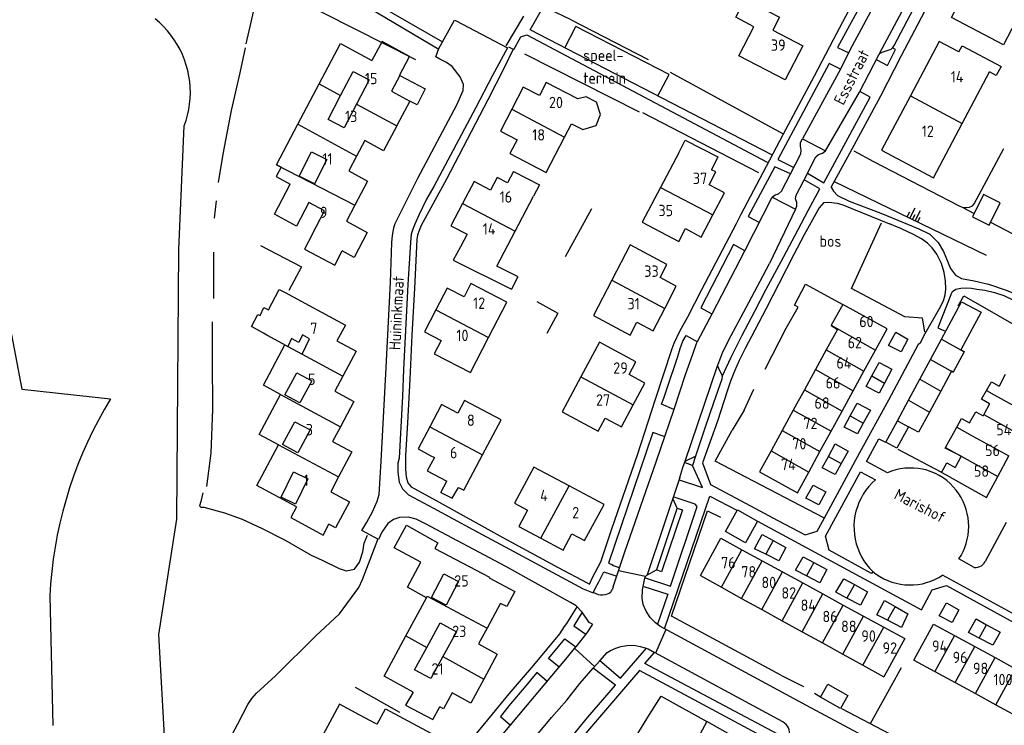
# Model space of a CAD drawing. Header units: metres. Extents: x 226218 to 240385, y 439369 to 449677.
# Tile 271 of 353: x 236286 to 236503, y 445651 to 445806. Entities that reach past the tile are written whole.
import ezdxf

# ---------------------------------------------------------------- set-up
doc = ezdxf.new("R2010")
doc.units = ezdxf.units.M
doc.header["$MEASUREMENT"] = 0
for name, color, linetype in [('DAKRAND', 4, 'Continuous'), ('DAKRAND-BYG', 4, 'Continuous'), ('FUNKTIEAAND', 253, 'Continuous'), ('HEG', 253, 'Continuous'), ('HEK', 253, 'Continuous'), ('HOOFDGEBOUW', 4, 'Continuous'), ('HUISNUMMER', 253, 'Continuous'), ('INSTEEKSLOOT', 153, 'Continuous'), ('KANTVERH', 253, 'Continuous'), ('KNTONVERHARD', 253, 'Continuous'), ('MUUR', 253, 'Continuous'), ('OVLIJNOBJ', 253, 'Continuous'), ('RASTER', 253, 'Continuous'), ('SCHUTTING', 253, 'Continuous'), ('STRAATNAAM', 253, 'Continuous'), ('TALUD', 253, 'Continuous'), ('TUSSENMUUR', 253, 'Continuous')]:
    doc.layers.add(name, color=color, linetype=linetype)
doc.styles.get("Standard").update_dxf_attribs({"font": 'iso.shx'})

# ---------------------------------------------------------------- blocks, each defined once
blk = doc.blocks.new('TA', base_point=(75009.5, 300012))
for p, q in [((75009.5, 300012.5), (75010, 300012.5)), ((75009.5, 300012.25), (75010.5, 300012.25)), ((75009.5, 300012), (75010, 300012)), ((75009.5, 300011.75), (75010.5, 300011.75)), ((75009.5, 300011.5), (75010, 300011.5))]:
    blk.add_line(p, q)

msp = doc.modelspace()

# ---------------------------------------------------------------- linework, layer by layer
at = {"layer": 'DAKRAND'}
for p, q in [((236363.34, 445793.03), (236360.56, 445787.68)), ((236395.94, 445749.35), (236394.67, 445746.95)), ((236340.86, 445736.84), (236340.84, 445736.81)), ((236340.13, 445725.79), (236344.83, 445734.67)), ((236345.43, 445734.34), (236348.61, 445732.63)), ((236463.9, 445733.57), (236461.54, 445729.24)), ((236461.54, 445729.24), (236459.1, 445724.78)), ((236459.1, 445724.78), (236456.67, 445720.33)), ((236456.67, 445720.33), (236454.23, 445715.86)), ((236454.23, 445715.86), (236451.79, 445711.37)), ((236490.18, 445712.13), (236492.63, 445716.61)), ((236451.79, 445711.37), (236449.27, 445706.77)), ((236493.64, 445710.21), (236493.33, 445710.38)), ((236436.24, 445683.92), (236440.87, 445681.37)), ((236440.87, 445681.37), (236445.31, 445678.92)), ((236445.31, 445678.92), (236449.76, 445676.46)), ((236449.76, 445676.46), (236454.21, 445674.01)), ((236454.21, 445674.01), (236458.65, 445671.56)), ((236382.55, 445671.58), (236379.58, 445666.16)), ((236458.65, 445671.56), (236463.1, 445669.11)), ((236463.1, 445669.11), (236467.55, 445666.66)), ((236467.55, 445666.66), (236471.99, 445664.21)), ((236483.21, 445665.34), (236487.84, 445662.82)), ((236471.99, 445664.21), (236476.61, 445661.66)), ((236487.84, 445662.82), (236492.29, 445660.4)), ((236492.29, 445660.4), (236496.77, 445657.96)), ((236496.77, 445657.96), (236501.26, 445655.53)), ((236501.26, 445655.53), (236505.74, 445653.09)), ((236364.76, 445651.4), (236361.3, 445653.25))]:
    msp.add_line(p, q, dxfattribs=at)
for points in [[(236493.12, 445799.15), (236493.81, 445800.46), (236502.37, 445795.9), (236501.33, 445793.94), (236499.86, 445794.73)], [(236357.08, 445789.55), (236359.83, 445794.85), (236363.34, 445793.03)], [(236370.09, 445793.94), (236375.66, 445790.99), (236373.95, 445787.51), (236372.29, 445788.33)], [(236360.56, 445787.68), (236357.84, 445782.44), (236354.33, 445784.26), (236357.08, 445789.55)], [(236407.86, 445783.33), (236410.35, 445782.05), (236413.29, 445782.95), (236414.27, 445785.4), (236413.4, 445788.11), (236411.07, 445789.29), (236409.23, 445788.79)], [(236431.46, 445776.96), (236432.85, 445779.71), (236440.09, 445776.06), (236438.7, 445773.17)], [(236350.65, 445777.17), (236354.05, 445775.47), (236351.33, 445770.15), (236347.98, 445771.8), (236350.65, 445777.17)], [(236395.14, 445772.87), (236400.8, 445769.93), (236399.5, 445767.38)], [(236350.81, 445758.96), (236353.56, 445764.18), (236350.05, 445765.99), (236347.35, 445760.84)], [(236383.44, 445756.24), (236381.87, 445753.32), (236394.67, 445746.95)], [(236395.94, 445749.35), (236396.11, 445749.67), (236391.44, 445752.04)], [(236340.13, 445737.23), (236337.46, 445738.71), (236338.87, 445741.38), (236339.38, 445741.16), (236340.22, 445742.9), (236341.22, 445742.42), (236343.57, 445746.9), (236344.9, 445746.18)], [(236464.98, 445738.92), (236466.37, 445738.1), (236463.9, 445733.57)], [(236344.83, 445734.67), (236344.38, 445734.91), (236340.84, 445736.81)], [(236348.61, 445732.63), (236350.2, 445736.01), (236348.66, 445736.87), (236347.85, 445735.18), (236346.3, 445736.06), (236345.43, 445734.34)], [(236350.74, 445726.81), (236348.12, 445721.91), (236344.82, 445723.67), (236347.44, 445728.57), (236350.74, 445726.81)], [(236499.17, 445724.64), (236500.26, 445726.56), (236501.95, 445725.63)], [(236499.84, 445721.72), (236498.08, 445722.71), (236499.17, 445724.64)], [(236492.63, 445716.61), (236493.67, 445718.52), (236495.47, 445717.55), (236496.86, 445719.94), (236498.44, 445719.11)], [(236350.35, 445716), (236347.63, 445710.94), (236344.29, 445712.74), (236347.01, 445717.79), (236350.35, 445716)], [(236493.33, 445710.38), (236490.1, 445711.98), (236490.18, 445712.13)], [(236491.15, 445705.58), (236489.3, 445706.62), (236490.43, 445708.71), (236492.3, 445707.73)], [(236347.18, 445699.65), (236344, 445701.18), (236346.68, 445706.75), (236349.86, 445705.22), (236347.18, 445699.65)], [(236379.14, 445702.24), (236381.64, 445700.96), (236383.04, 445703.34)], [(236347.34, 445699.07), (236346.13, 445696.73), (236353.26, 445692.83), (236354.52, 445695.21)], [(236374.73, 445686.85), (236368.89, 445690.02), (236371.55, 445695.02), (236378.47, 445691.16), (236377.81, 445689.86)], [(236382.99, 445682.66), (236380.32, 445677.44), (236377.1, 445679.09), (236379.76, 445684.31), (236382.99, 445682.66)], [(236389.78, 445683.47), (236395.4, 445680.41), (236393.68, 445677.1), (236392.23, 445677.79), (236392.18, 445677.68)], [(236376.04, 445668.12), (236379, 445673.53), (236382.55, 445671.58)], [(236379.58, 445666.16), (236376.89, 445661.26), (236373.35, 445663.2), (236376.04, 445668.12)], [(236373.02, 445658.28), (236371.37, 445655.41), (236377.4, 445652.24)], [(236365.09, 445651.22), (236366.96, 445654.62), (236376.89, 445649.26), (236375.16, 445645.84), (236374.06, 445646.41)]]:
    msp.add_lwpolyline(points, dxfattribs=at)
at = {"layer": 'DAKRAND-BYG'}
for p, q in [((236486.83, 445731.47), (236489.26, 445735.96)), ((236494.25, 445733.19), (236491.83, 445728.7)), ((236484.49, 445727.13), (236486.83, 445731.47)), ((236478.38, 445729.33), (236476.77, 445726.3)), ((236481.99, 445722.49), (236484.49, 445727.13)), ((236489.16, 445724.54), (236486.66, 445719.91)), ((236479.56, 445718.01), (236481.99, 445722.49)), ((236473.62, 445720.3), (236472.07, 445717.5)), ((236477.03, 445713.31), (236479.56, 445718.01)), ((236468.71, 445711.33), (236467.22, 445708.58)), ((236452.25, 445691.63), (236455.03, 445690.1)), ((236461.18, 445686.79), (236464.06, 445685.24)), ((236470.11, 445681.96), (236472.98, 445680.38)), ((236479.05, 445677.13), (236481.9, 445675.52)), ((236499.19, 445673.12), (236502.16, 445671.47)), ((236462.66, 445657.18), (236464.25, 445660.03))]:
    msp.add_line(p, q, dxfattribs=at)
for points in [[(236498.55, 445767.74), (236496.12, 445762.87), (236499.77, 445761.04), (236502.21, 445765.91), (236498.55, 445767.74)], [(236489.26, 445735.96), (236493.7, 445744.18), (236498, 445741.86), (236493.55, 445733.61), (236494.27, 445733.22), (236494.25, 445733.19)], [(236481.85, 445735.98), (236480.43, 445733.16), (236477.61, 445734.53), (236479.23, 445737.51), (236481.85, 445735.98)], [(236473.96, 445727.88), (236475.55, 445730.8), (236478.38, 445729.33)], [(236476.77, 445726.3), (236475.57, 445724.03), (236472.69, 445725.55), (236473.96, 445727.88)], [(236491.83, 445728.7), (236491.82, 445728.69), (236491.5, 445728.87), (236489.16, 445724.54)], [(236469.21, 445719.11), (236470.69, 445721.83), (236473.62, 445720.3)], [(236472.07, 445717.5), (236470.76, 445715.11), (236467.83, 445716.58), (236469.21, 445719.11)], [(236486.66, 445719.91), (236484.25, 445715.45), (236482.01, 445716.66), (236482, 445716.66)], [(236482, 445716.66), (236479.48, 445711.98), (236477.03, 445713.31)], [(236464.4, 445710.16), (236465.88, 445712.9), (236468.71, 445711.33)], [(236467.22, 445708.58), (236465.9, 445706.14), (236463.02, 445707.61), (236464.4, 445710.16)], [(236463.85, 445702.35), (236462.27, 445699.48), (236459.45, 445700.95), (236461.07, 445703.83), (236463.85, 445702.35)], [(236448.83, 445695.93), (236446.15, 445691.13), (236441.76, 445693.61), (236444.39, 445698.41), (236448.83, 445695.93)], [(236450.6, 445688.61), (236448.17, 445689.84), (236449.84, 445692.96), (236452.25, 445691.63)], [(236455.03, 445690.1), (236453.46, 445687.18), (236450.6, 445688.61)], [(236459.58, 445683.86), (236457.14, 445685.12), (236458.81, 445688.05), (236461.18, 445686.79)], [(236464.06, 445685.24), (236462.48, 445682.36), (236459.58, 445683.86)], [(236468.48, 445678.98), (236466.06, 445680.26), (236467.79, 445683.24), (236470.11, 445681.96)], [(236472.98, 445680.38), (236471.46, 445677.4), (236468.48, 445678.98)], [(236477.4, 445674.11), (236475.04, 445675.3), (236476.76, 445678.43), (236479.05, 445677.13)], [(236493.08, 445676.38), (236491.6, 445673.61), (236488.78, 445675.08), (236490.36, 445677.91), (236493.08, 445676.38)], [(236481.9, 445675.52), (236480.48, 445672.54), (236477.4, 445674.11)], [(236497.6, 445670.18), (236495.24, 445671.4), (236496.91, 445674.38), (236499.19, 445673.12)], [(236502.16, 445671.47), (236500.58, 445668.65), (236497.6, 445670.18)], [(236464.25, 445660.03), (236468.67, 445657.58), (236467.09, 445654.72), (236462.66, 445657.18)]]:
    msp.add_lwpolyline(points, dxfattribs=at)
at = {"layer": 'HEG'}
for p, q in [((236339.74, 445814.62), (236373.52, 445797.49)), ((236336.26, 445800.96), (236339.26, 445813.88)), ((236407.8, 445806.18), (236402.91, 445808.54)), ((236407.8, 445806.18), (236424.76, 445797.46)), ((236397.55, 445798.75), (236422.75, 445785.98)), ((236406.55, 445754.12), (236412.34, 445764.69)), ((236329.12, 445755.08), (236329.13, 445744.87)), ((236450.46, 445729.35), (236455.12, 445738.37)), ((236445.89, 445720.33), (236447.97, 445724.91)), ((236473.67, 445651.38), (236480.49, 445663.69)), ((236453.9, 445662.05), (236458.89, 445659.51)), ((236360.28, 445659.37), (236370.05, 445653.91)), ((236462.66, 445657.18), (236461.34, 445658)), ((236467.27, 445654.71), (236479.47, 445648.28))]:
    msp.add_line(p, q, dxfattribs=at)
for points in [[(236470.01, 445777.39), (236474.3, 445775.06), (236492.99, 445765.35), (236494, 445764.88), (236494.7, 445764.9), (236495.44, 445764.96), (236496.13, 445765.28), (236496.47, 445765.73), (236502.99, 445777.88)], [(236400.23, 445744.23), (236404.87, 445741.66), (236402.41, 445737.16)], [(236327.62, 445703.53), (236328.63, 445710.89), (236328.95, 445720.58), (236328.92, 445731.4), (236328.9, 445739.75)], [(236463.38, 445696.61), (236439.49, 445709.13), (236443.21, 445715.89)], [(236453.9, 445662.05), (236429.91, 445674.97), (236437.76, 445698.19), (236440.68, 445696.82)], [(236425.02, 445653.36), (236427.58, 445657.42), (236437.63, 445651.81)]]:
    msp.add_lwpolyline(points, dxfattribs=at)
at = {"layer": 'HEK'}
for p, q in [((236429.58, 445794.69), (236454.44, 445781.15)), ((236329.33, 445762.55), (236329.79, 445766.39)), ((236420.69, 445646.3), (236425.02, 445653.36))]:
    msp.add_line(p, q, dxfattribs=at)
at = {"layer": 'HOOFDGEBOUW'}
for p, q in [((236452.14, 445803.93), (236458.79, 445800.46)), ((236370, 445793.99), (236370.09, 445793.94)), ((236493.84, 445783.41), (236499.86, 445794.73)), ((236347.69, 445783.25), (236352.34, 445792.1)), ((236372.29, 445788.33), (236369.45, 445782.94)), ((236342.99, 445774.32), (236347.69, 445783.25)), ((236369.45, 445782.94), (236369.44, 445782.91)), ((236406.35, 445780.42), (236407.86, 445783.33)), ((236360.6, 445776.24), (236360.59, 445776.22)), ((236431.46, 445776.96), (236427.45, 445769.31)), ((236343.99, 445773.76), (236342.92, 445771.71)), ((236342.92, 445771.71), (236345.99, 445770.04)), ((236393.82, 445770.36), (236391.55, 445771.55)), ((236395.14, 445772.87), (236393.82, 445770.36)), ((236395.47, 445759.71), (236399.5, 445767.38)), ((236391.44, 445752.04), (236395.47, 445759.71)), ((236428.38, 445742.7), (236430.92, 445747.61)), ((236389.64, 445736.34), (236393.67, 445744.08)), ((236467.54, 445743.61), (236465.02, 445739)), ((236465.02, 445739), (236464.98, 445738.92)), ((236340.86, 445736.84), (236340.13, 445737.23)), ((236472.2, 445728.88), (236474.75, 445733.53)), ((236469.85, 445724.58), (236472.2, 445728.88)), ((236503.32, 445728.17), (236501.95, 445725.63)), ((236421.43, 445721.49), (236424.02, 445726.3)), ((236467.41, 445720.12), (236469.85, 445724.58)), ((236499.84, 445721.72), (236498.56, 445719.34)), ((236464.98, 445715.67), (236467.41, 445720.12)), ((236498.56, 445719.34), (236498.44, 445719.11)), ((236388.29, 445710.48), (236392.38, 445718.23)), ((236462.53, 445711.21), (236464.98, 445715.67)), ((236460.08, 445706.72), (236462.53, 445711.21)), ((236493.64, 445710.21), (236492.3, 445707.73)), ((236501.68, 445705.76), (236504.11, 445710.26)), ((236379.14, 445702.24), (236380.44, 445704.71)), ((236415.04, 445699.57), (236407.33, 445703.67)), ((236445.37, 445689.62), (236449.83, 445687.18)), ((236449.83, 445687.18), (236454.28, 445684.75)), ((236454.28, 445684.75), (236458.74, 445682.32)), ((236458.74, 445682.32), (236463.2, 445679.89)), ((236371.42, 445670.69), (236375.95, 445679.07)), ((236463.2, 445679.89), (236467.65, 445677.45)), ((236392.18, 445677.68), (236389.31, 445672.38)), ((236467.65, 445677.45), (236472.11, 445675.02)), ((236472.11, 445675.02), (236476.57, 445672.59)), ((236476.57, 445672.59), (236481.2, 445670.06)), ((236481.2, 445670.06), (236476.61, 445661.66)), ((236492.14, 445670.75), (236496.6, 445668.33)), ((236496.6, 445668.33), (236501.08, 445665.89)), ((236501.08, 445665.89), (236505.59, 445663.44)), ((236388.58, 445661.15), (236385.7, 445655.84)), ((236377.4, 445652.24), (236378.9, 445655.02)), ((236437.63, 445651.81), (236435.1, 445647.08)), ((236445.7, 445647.31), (236437.63, 445651.81)), ((236365.09, 445651.22), (236364.76, 445651.4))]:
    msp.add_line(p, q, dxfattribs=at)
for points in [[(236507.29, 445809.12), (236502.9, 445800.72), (236491.46, 445806.7), (236497.54, 445818.35), (236508.99, 445812.38)], [(236448.02, 445804.67), (236444, 445806.77), (236446.07, 445810.74), (236453.64, 445806.79), (236452.14, 445803.93)], [(236458.79, 445800.46), (236454.9, 445793), (236444.71, 445798.32), (236448.02, 445804.67)], [(236370, 445793.99), (236372.25, 445798.15), (236366.19, 445801.42), (236363.95, 445797.28)], [(236493.12, 445799.15), (236488.79, 445801.45), (236482.42, 445789.47)], [(236352.34, 445792.1), (236357.04, 445801.02), (236363.95, 445797.28)], [(236370.09, 445793.94), (236368.28, 445790.5), (236372.29, 445788.33)], [(236409.23, 445788.79), (236402.32, 445792.38), (236400.86, 445789.56), (236397.27, 445791.42), (236394.75, 445786.57)], [(236482.42, 445789.47), (236476.06, 445777.5), (236487.48, 445771.43), (236493.84, 445783.41)], [(236394.75, 445786.57), (236392.23, 445781.72), (236395.9, 445779.82), (236394.33, 445776.79), (236402.31, 445772.65), (236406.35, 445780.42)], [(236369.44, 445782.91), (236366.54, 445777.41), (236362.4, 445779.66), (236360.6, 445776.24)], [(236360.59, 445776.22), (236358.87, 445772.96), (236363.02, 445770.71), (236360.24, 445765.44)], [(236343.99, 445773.76), (236342.98, 445774.31), (236342.99, 445774.32)], [(236438.99, 445763.29), (236441.54, 445768.14), (236438.13, 445769.93), (236439.6, 445772.73), (236438.7, 445773.17)], [(236391.55, 445771.55), (236390.08, 445768.75), (236386.48, 445770.64), (236383.92, 445765.77)], [(236347.35, 445760.84), (236342.53, 445763.46), (236345.99, 445770.04)], [(236427.45, 445769.31), (236423.42, 445761.66), (236431.46, 445757.44), (236432.94, 445760.26), (236436.43, 445758.42), (236438.99, 445763.29)], [(236360.24, 445765.44), (236358.38, 445761.91), (236362.93, 445759.44), (236360.05, 445753.95), (236357.42, 445755.37)], [(236383.92, 445765.77), (236381.36, 445760.9), (236384.91, 445759.03), (236383.44, 445756.24)], [(236350.81, 445758.96), (236349.12, 445755.77), (236355.79, 445752.26), (236357.42, 445755.37)], [(236430.92, 445747.61), (236427.37, 445749.51), (236428.84, 445752.34), (236420.75, 445756.68), (236416.73, 445748.91)], [(236393.67, 445744.08), (236385.74, 445748.19), (236384.23, 445745.28), (236380.55, 445747.19), (236378.04, 445742.38)], [(236416.73, 445748.91), (236412.71, 445741.13), (236420.75, 445736.83), (236422.23, 445739.7), (236425.83, 445737.78), (236428.38, 445742.7)], [(236344.9, 445746.18), (236358.13, 445739.06), (236356.28, 445735.58), (236360.52, 445733.3), (236357.59, 445727.81)], [(236474.75, 445733.53), (236477.32, 445738.24), (236467.54, 445743.61)], [(236378.04, 445742.38), (236375.55, 445737.57), (236379.18, 445735.68), (236377.65, 445732.75), (236385.63, 445728.61), (236389.64, 445736.34)], [(236424.02, 445726.3), (236420.55, 445728.16), (236422.06, 445730.97), (236414.04, 445735.29), (236409.93, 445727.63)], [(236357.59, 445727.81), (236355.83, 445724.49), (236360, 445722.24), (236357.05, 445716.69)], [(236409.93, 445727.63), (236405.81, 445719.97), (236413.73, 445715.71), (236415.28, 445718.58), (236418.84, 445716.67), (236421.43, 445721.49)], [(236343.86, 445723.78), (236343.86, 445723.78), (236340.13, 445725.79)], [(236343.4, 445712.71), (236343.41, 445712.72), (236339.18, 445714.99), (236343.86, 445723.78)], [(236392.38, 445718.23), (236384.32, 445722.47), (236382.85, 445719.68), (236379.27, 445721.57), (236376.69, 445716.68)], [(236357.05, 445716.69), (236355.31, 445713.42), (236359.56, 445711.13), (236356.64, 445705.64)], [(236376.69, 445716.68), (236374.12, 445711.79), (236376.95, 445710.3)], [(236347.34, 445699.07), (236338.64, 445703.76), (236343.4, 445712.71)], [(236376.95, 445710.3), (236377.7, 445709.91), (236376.15, 445706.97), (236380.44, 445704.71)], [(236383.04, 445703.34), (236384.21, 445702.73), (236388.29, 445710.48)], [(236407.33, 445703.67), (236399.61, 445707.78), (236395.3, 445699.84), (236398.18, 445698.31), (236396.25, 445694.75), (236401.15, 445692.14)], [(236449.27, 445706.77), (236457.56, 445702.11), (236460.08, 445706.72)], [(236356.64, 445705.64), (236354.89, 445702.36), (236359, 445700.15), (236355.96, 445694.43), (236354.52, 445695.21)], [(236491.15, 445705.58), (236499.19, 445701.13), (236501.68, 445705.76)], [(236401.15, 445692.14), (236406.04, 445689.54), (236407.97, 445693.09), (236410.73, 445691.62), (236415.04, 445699.57)], [(236436.24, 445683.92), (236440.73, 445692.15), (236445.37, 445689.62)], [(236377.81, 445689.86), (236389.84, 445683.58), (236389.78, 445683.47)], [(236375.95, 445679.07), (236371.77, 445681.39), (236374.73, 445686.85)], [(236389.31, 445672.38), (236387.44, 445668.92), (236391.54, 445666.64), (236388.58, 445661.15)], [(236483.21, 445665.34), (236487.52, 445673.26), (236492.14, 445670.75)], [(236373.02, 445658.28), (236366.63, 445661.83), (236371.42, 445670.69)], [(236385.7, 445655.84), (236381.6, 445658.12), (236379.69, 445654.58), (236378.9, 445655.02)], [(236361.3, 445653.25), (236356.85, 445655.64), (236352.1, 445646.77)]]:
    msp.add_lwpolyline(points, dxfattribs=at)
at = {"layer": 'INSTEEKSLOOT'}
for p, q in [((236321.5, 445755.66), (236322.68, 445782.86)), ((236279.38, 445764.53), (236286.92, 445724.95)), ((236321.01, 445696.33), (236321.5, 445755.66)), ((236286.92, 445724.95), (236306.48, 445722.84)), ((236317.06, 445670.99), (236321.01, 445696.33)), ((236293.08, 445679.45), (236293.78, 445650.94)), ((236319.17, 445634.69), (236317.06, 445670.99))]:
    msp.add_line(p, q, dxfattribs=at)
for points in [[(236322.68, 445782.86), (236323.08, 445784.03), (236323.42, 445785.22), (236323.68, 445786.44), (236323.86, 445787.66), (236323.98, 445788.9), (236324.02, 445790.14), (236323.99, 445791.38), (236323.88, 445792.62), (236323.7, 445793.84), (236323.45, 445795.06), (236323.13, 445796.26), (236322.73, 445797.43), (236322.27, 445798.59), (236321.74, 445799.71), (236321.14, 445800.79), (236320.48, 445801.84), (236319.75, 445802.85), (236318.97, 445803.82), (236318.14, 445804.73), (236317.24, 445805.6), (236316.3, 445806.41)], [(236306.48, 445722.84), (236305.1, 445720.52), (236303.79, 445718.15), (236302.56, 445715.76), (236301.39, 445713.32), (236300.3, 445710.85), (236299.28, 445708.35), (236298.33, 445705.83), (236297.46, 445703.27), (236296.66, 445700.69), (236295.94, 445698.09), (236295.3, 445695.47), (236294.73, 445692.83), (236294.25, 445690.18), (236293.84, 445687.51), (236293.51, 445684.83), (236293.26, 445682.14), (236293.08, 445679.45)]]:
    msp.add_lwpolyline(points, dxfattribs=at)
at = {"layer": 'KANTVERH'}
for p, q in [((236393.48, 445800.48), (236397.36, 445807.02)), ((236406.39, 445800.08), (236408.81, 445804.77)), ((236429.33, 445794.15), (236408.81, 445804.77)), ((236426.9, 445789.46), (236429.33, 445794.15)), ((236426.84, 445715.04), (236428.39, 445714.51)), ((236471.49, 445706.78), (236474.73, 445704.97)), ((236431.71, 445705.51), (236424.49, 445684.07)), ((236431.14, 445698.79), (236430.15, 445700.89)), ((236426.63, 445685.26), (236431.14, 445698.67)), ((236431.14, 445698.67), (236431.14, 445698.79)), ((236503.51, 445695.58), (236498.89, 445687.02)), ((236496.46, 445685.73), (236493.06, 445687.58)), ((236424.15, 445683.7), (236418.22, 445684.94)), ((236424.42, 445684.03), (236426.59, 445685.18)), ((236424.03, 445683.33), (236424.17, 445683.75)), ((236525.84, 445664.15), (236489.51, 445684)), ((236412.63, 445680.17), (236412.64, 445680.18)), ((236413.79, 445679.72), (236412.64, 445680.18)), ((236417.05, 445681.48), (236416.8, 445680.82)), ((236410.25, 445675.88), (236408.91, 445677.28)), ((236428.62, 445672.1), (236426.38, 445666.85)), ((236412.96, 445663.95), (236408.58, 445667.92)), ((236454.38, 445651.75), (236426.12, 445666.99))]:
    msp.add_line(p, q, dxfattribs=at)
for points in [[(236433.5, 445740.88), (236436.57, 445746.86), (236440.34, 445754.17), (236444.2, 445761.39), (236445.23, 445763.47), (236450.07, 445772.58), (236454.44, 445781), (236461.3, 445793.85), (236465.49, 445801.86), (236471.63, 445813.46), (236477.25, 445824.34), (236482.58, 445834.22), (236485.77, 445840.17), (236487.54, 445843.5), (236488.88, 445845.77), (236490.01, 445848.23), (236491.59, 445851.06), (236492.11, 445852.11), (236492.93, 445852.93)], [(236467.05, 445795.38), (236469.7, 445800.57), (236475.18, 445810.85), (236478.74, 445817.8), (236482.74, 445825.41), (236485.32, 445830.16), (236486.98, 445833.63), (236488.74, 445836.66), (236490.46, 445839.78), (236491.81, 445841.61), (236492.43, 445842.62), (236493.01, 445843.58), (236493.64, 445844.44)], [(236471.24, 445790.3), (236475.47, 445798.47), (236475.81, 445798.87), (236476.25, 445799.08), (236478.18, 445799.78), (236478.57, 445800.09), (236478.86, 445800.59), (236486.81, 445815.66), (236487, 445815.96), (236486.99, 445816.11), (236486.45, 445818.19), (236486.23, 445818.83), (236486.42, 445819.23), (236488.85, 445823.82), (236491.38, 445828.56), (236493.62, 445832.69), (236494.81, 445834.81), (236495.95, 445836.93), (236497.11, 445838.55), (236498.08, 445839.72), (236499.34, 445841.04)], [(236465.02, 445769.41), (236469.12, 445776.87), (236475.94, 445789.47), (236480.5, 445798.34), (236489.26, 445815.17), (236492.4, 445821.07), (236494.79, 445825.41), (236496.93, 445829.59), (236498.69, 445832.86), (236500.22, 445835.24), (236501.87, 445837.22), (236503.91, 445839.36)], [(236451.96, 445776.47), (236427.79, 445789), (236398.78, 445804.02), (236406.59, 445817.89), (236407.68, 445817.55), (236410.1, 445822.14)], [(236475.71, 445798.92), (236480, 445806.99), (236483.8, 445814.39), (236486.14, 445818.63)], [(236475.32, 445811.11), (236472.91, 445812.14), (236466.43, 445800.09), (236468.89, 445798.96)], [(236366.16, 445693.52), (236365.4, 445691.84), (236361.74, 445693.87), (236362.81, 445695.7), (236364.1, 445697.97), (236365.13, 445700.29), (236365.58, 445701.79), (236365.98, 445709.12), (236367.08, 445729.7), (236368.02, 445748.38), (236368.32, 445757.22), (236368.47, 445758.72), (236368.72, 445760.02), (236368.84, 445760.72), (236369.06, 445761.37), (236371.49, 445766.27), (236374.08, 445771.36), (236382.63, 445787.52), (236384.04, 445790.69), (236384.08, 445791.94), (236383.39, 445793.63), (236381.6, 445795.9), (236380.38, 445796.85), (236378.94, 445797.55), (236378.05, 445798.08), (236378.72, 445799.87), (236382.1, 445806.14), (236382.35, 445806.09), (236393.76, 445800.01), (236390.49, 445793.99), (236386.73, 445786.77), (236377.59, 445769.53)], [(236395.21, 445799.66), (236396.71, 445802.43), (236398.08, 445802.89), (236450.95, 445774.89)], [(236394.02, 445800.26), (236395.01, 445799.77), (236393.06, 445795.61), (236389.45, 445788.59), (236380.36, 445771.15), (236374.83, 445760.92), (236374.35, 445759.88), (236374.01, 445758.84), (236373.87, 445757.84), (236373.36, 445747.09), (236372.76, 445736.85), (236372.28, 445727.11), (236371.8, 445717.57), (236371.36, 445710.34), (236371.36, 445707.38), (236371.5, 445705.66), (236371.86, 445704.34), (236372.58, 445703.46), (236378.07, 445700.46), (236392.73, 445692.32), (236404.92, 445685.72), (236411.35, 445682.33)], [(236475.05, 445797.41), (236477.37, 445796.18), (236479.18, 445799.7), (236478.53, 445800.01)], [(236467.05, 445795.38), (236464.57, 445796.57), (236453.28, 445775.45), (236456.77, 445773.74)], [(236467.05, 445795.38), (236458.69, 445780.01), (236463.76, 445777.38), (236471.24, 445790.3)], [(236459.82, 445772.5), (236463.36, 445770.36), (236473.6, 445789.22), (236471.31, 445790.44)], [(236452.03, 445767.21), (236452.66, 445767.67), (236453.43, 445767.95), (236454.04, 445768.48), (236455.95, 445772.16), (236458.33, 445776.74), (236458.39, 445777.52), (236458.23, 445778.41), (236458.25, 445779.19), (236458.69, 445780.01)], [(236457.14, 445764.56), (236457.45, 445765.22), (236457.42, 445766.02), (236457.17, 445766.85), (236457.28, 445767.61), (236458.96, 445770.85), (236461.66, 445776.05), (236462.21, 445776.58), (236463.06, 445776.9), (236463.76, 445777.38)], [(236456.03, 445772.32), (236452.62, 445773.89), (236446.71, 445762.9), (236449.2, 445761.63)], [(236441.03, 445727.73), (236443.02, 445731.96), (236443.97, 445733.92), (236445.45, 445736.79), (236448.2, 445742.13), (236450.73, 445746.92), (236453.97, 445753.02), (236457.02, 445758.71), (236459.97, 445764.26), (236462.54, 445769), (236459.04, 445770.99)], [(236377.59, 445769.53), (236375.99, 445766.77), (236374.26, 445763.26), (236373.39, 445761.27), (236372.95, 445760.13), (236372.61, 445759.04), (236372.45, 445757.23), (236371.88, 445748), (236370.94, 445729.27), (236370.7, 445723.44), (236369.93, 445709.79), (236369.69, 445708.69), (236369.67, 445706.68), (236369.95, 445704.51), (236370.71, 445703.02), (236372.02, 445701.67), (236377.5, 445698.77), (236386.2, 445694.1), (236393.31, 445690.23)], [(236465.02, 445769.36), (236465.54, 445768.52), (236466.41, 445767.55), (236468.98, 445766.32), (236475.96, 445763.65), (236484.3, 445760.22), (236486.72, 445759.08), (236488.51, 445757.18), (236489.75, 445755.22), (236491.28, 445751.52), (236492.36, 445750.05), (236493.67, 445749.29), (236496.47, 445748.76), (236499.62, 445748.04), (236503.28, 445746.83), (236507.15, 445745.28), (236510.68, 445743.48), (236515.27, 445740.95), (236519.41, 445738.21), (236520.61, 445737.99), (236521.8, 445738.47), (236523.05, 445740.29), (236526.65, 445747.89)], [(236446.04, 445755.41), (236452.03, 445767.21), (236457.14, 445764.56), (236451.42, 445752.61)], [(236463.41, 445765.98), (236462.34, 445764.81), (236459.05, 445758.91), (236456.77, 445754.58), (236453.49, 445748.13), (236450.63, 445742.54), (236448.2, 445737.95), (236446.06, 445733.92), (236444.73, 445731.25), (236443.74, 445728.94), (236442.85, 445726.72), (236442.2, 445724.72), (236439.98, 445717.9)], [(236463.41, 445765.98), (236464.45, 445766.11), (236466.3, 445765.9), (236467.55, 445765.48), (236477.81, 445761.35)], [(236490.15, 445748.81), (236489.86, 445750.59), (236489.31, 445752.57), (236488.22, 445754.64), (236487.19, 445756.05), (236486.22, 445757.08), (236484.9, 445758.04), (236483.09, 445758.94), (236480.47, 445760.22), (236477.81, 445761.35)], [(236446.04, 445755.41), (236443.55, 445756.78), (236436.33, 445742.84), (236438.6, 445741.56)], [(236417.05, 445681.48), (236417.72, 445683.42), (236419.63, 445689.19), (236426.48, 445708.93), (236430.45, 445720.56), (236432.92, 445728.17), (236434.58, 445732.64), (236435.41, 445734.98), (236435.63, 445735.42), (236438.86, 445741.65), (236446.04, 445755.41)], [(236440.03, 445730.09), (236440.26, 445730.79), (236441.2, 445733.16), (236443.01, 445736.78), (236446.3, 445742.88), (236449.39, 445748.68), (236451.42, 445752.61)], [(236448.2, 445698.79), (236453.24, 445696.07), (236459.28, 445692.93), (236461.9, 445693.69), (236463.48, 445696.51), (236471.34, 445710.98), (236477.68, 445722.58), (236484.21, 445734.83), (236484.7, 445735.29), (236485.41, 445736.65), (236488.85, 445742.7), (236489.7, 445744.37), (236490.12, 445745.72), (236490.24, 445746.92), (236490.15, 445748.81)], [(236491.36, 445745.7), (236491.7, 445746.46), (236492.43, 445746.97), (236493.52, 445747.2), (236494.76, 445747.23), (236495.91, 445747.2), (236497.06, 445746.98), (236498.8, 445746.72), (236500.96, 445746.18), (236502.96, 445745.53), (236505.28, 445744.49)], [(236491.36, 445745.7), (236488.5, 445738.42), (236489.96, 445737.75)], [(236412.5, 445683.5), (236414.32, 445686.96), (236416.73, 445694.22), (236422.36, 445710.47), (236426.29, 445722.56), (236430, 445733.91), (236430.44, 445735.1), (236431.68, 445737.67), (236433.5, 445740.88)], [(236430.42, 445720.47), (236427.67, 445721.66), (236428.22, 445723), (236428.89, 445725.19), (236431.24, 445732.1), (236431.8, 445733.89), (236432.36, 445735.53), (236433.11, 445736.77), (236435.56, 445735.38)], [(236432.87, 445709.12), (236440.03, 445730.09), (236440.24, 445729.6), (236440.98, 445728.02), (236441.03, 445727.73), (236440.95, 445727.13), (236439.08, 445721.91), (236437.27, 445716.59), (236435.18, 445710.22)], [(236439.98, 445717.9), (236436.69, 445708.77), (236438.49, 445703.97), (236448.2, 445698.79)], [(236426.84, 445715.04), (236425.75, 445715.42), (236415.98, 445686.65), (236416.96, 445686.31)], [(236477.38, 445706.53), (236472.78, 445709.02), (236475.49, 445714.04), (236476.92, 445713.31)], [(236431.54, 445705.01), (236436.68, 445703.29), (236434.52, 445708.17)], [(236431.71, 445705.51), (236432.4, 445707.72), (236432.87, 445709.12), (236435.18, 445710.22), (236434.52, 445708.17), (236432.76, 445708.8)], [(236474.16, 445684.82), (236473.89, 445684.41), (236464.53, 445689.51), (236463.76, 445692.59), (236471.49, 445706.78)], [(236493.61, 445701.09), (236493.1, 445701.93), (236492.52, 445702.73), (236491.88, 445703.48), (236491.18, 445704.18), (236490.43, 445704.83), (236489.63, 445705.41), (236488.8, 445705.93), (236487.92, 445706.39), (236487.01, 445706.77), (236486.07, 445707.09), (236485.12, 445707.33), (236484.14, 445707.49), (236483.16, 445707.58), (236482.17, 445707.59), (236481.19, 445707.53), (236480.21, 445707.39), (236479.25, 445707.18), (236478.3, 445706.89), (236477.38, 445706.53)], [(236474.73, 445704.97), (236473.98, 445704.27), (236473.29, 445703.51), (236472.65, 445702.7), (236472.07, 445701.84), (236471.57, 445700.95), (236471.12, 445700.02), (236470.76, 445699.06), (236470.46, 445698.07), (236470.24, 445697.07), (236470.09, 445696.05), (236470.02, 445695.02), (236470.03, 445693.99), (236470.12, 445692.97), (236470.28, 445691.95), (236470.52, 445690.95), (236470.84, 445689.97), (236471.22, 445689.01), (236471.68, 445688.09), (236472.21, 445687.21), (236472.8, 445686.36), (236473.45, 445685.57), (236474.16, 445684.82)], [(236424.07, 445683.46), (236429.66, 445681.63), (236435.54, 445699.1), (236435.08, 445699.63), (236430.27, 445701.23)], [(236428.36, 445672.24), (236438.28, 445701.44), (236444.23, 445698.34)], [(236493.06, 445687.58), (236493.57, 445688.38), (236494.01, 445689.22), (236494.38, 445690.09), (236494.7, 445690.99), (236494.94, 445691.91), (236495.12, 445692.84), (236495.23, 445693.78), (236495.26, 445694.73), (236495.23, 445695.68), (236495.13, 445696.63), (236494.96, 445697.56), (236494.72, 445698.48), (236494.42, 445699.38), (236494.05, 445700.25), (236493.61, 445701.09)], [(236431.14, 445698.79), (236432.29, 445698.37), (236427.7, 445684.79), (236426.59, 445685.18)], [(236408.91, 445677.28), (236407.68, 445678.03), (236393.46, 445685.91), (236375.78, 445695.31), (236373.7, 445696.38), (236372, 445696.79), (236370.04, 445696.71), (236368.72, 445696.25), (236367.48, 445695.39), (236366.16, 445693.52)], [(236448.83, 445695.94), (236484.84, 445676.43), (236487.22, 445680.78), (236490.4, 445681.72), (236520.83, 445665.02)], [(236393.31, 445690.23), (236410.45, 445681.05), (236412.63, 445680.17)], [(236496.46, 445685.73), (236496.88, 445685.72), (236497.29, 445685.78), (236497.68, 445685.91), (236498.05, 445686.11), (236498.39, 445686.36), (236498.67, 445686.67), (236498.89, 445687.02)], [(236412.64, 445680.18), (236412.68, 445680.27), (236413.11, 445681.06), (236413.92, 445682.54), (236415, 445684.77), (236417.86, 445683.83)], [(236418.45, 445685.64), (236416.91, 445686.17), (236416.96, 445686.31)], [(236426.59, 445685.18), (236426.62, 445685.21), (236426.63, 445685.26)], [(236474.16, 445684.82), (236474.93, 445684.23), (236475.74, 445683.7), (236476.58, 445683.23), (236477.46, 445682.83), (236478.37, 445682.5), (236479.3, 445682.23), (236480.25, 445682.04), (236481.21, 445681.91), (236482.18, 445681.86), (236483.15, 445681.88), (236484.11, 445681.97), (236485.07, 445682.14), (236486, 445682.38), (236486.92, 445682.68), (236487.82, 445683.05), (236488.68, 445683.49), (236489.51, 445684)], [(236411.35, 445682.33), (236411.86, 445682.07), (236412.5, 445683.5)], [(236503.86, 445633.73), (236500.6, 445634.1), (236497.69, 445634.88), (236496.29, 445635.44), (236494.07, 445636.68), (236487.31, 445640.4), (236474.1, 445647.55), (236459.58, 445655.36), (236433.72, 445669.33), (236427.32, 445672.81), (236426.36, 445673.53), (236425.18, 445674.7), (236424.3, 445676.07), (236423.67, 445677.55), (236423.44, 445678.99), (236423.49, 445680.78), (236424.03, 445683.33), (236424.03, 445683.33)], [(236424.42, 445684.03), (236424.27, 445683.91), (236424.17, 445683.75)], [(236416.54, 445680.29), (236416.14, 445680.02), (236415.7, 445679.82), (236415.23, 445679.68), (236414.75, 445679.62), (236414.26, 445679.64), (236413.79, 445679.72)], [(236416.54, 445680.29), (236416.69, 445680.55), (236416.8, 445680.82)], [(236423.77, 445681.53), (236429.04, 445679.82), (236426.76, 445673.23)], [(236335.48, 445588.29), (236337.09, 445589.69), (236340.6, 445593.75), (236348.35, 445602.99), (236353.22, 445608.66), (236356.84, 445613.11), (236360.31, 445617.42), (236366.23, 445624.26), (236369.42, 445628.13), (236375.08, 445634.83), (236382.32, 445643.58), (236388.82, 445651.36), (236394.17, 445657.92), (236399.62, 445664.22), (236405.28, 445671.12), (236406.35, 445672.74), (236406.82, 445673.38), (236409.11, 445677.03)], [(236412.5, 445673.21), (236411.79, 445673.61), (236410.25, 445675.88), (236408.36, 445672.85), (236411.05, 445671.02)], [(236412.5, 445673.21), (236411.28, 445671.3), (236408.82, 445668.22)], [(236405.15, 445663.76), (236402.83, 445665.67), (236403.62, 445666.65), (236404.99, 445668.31), (236406.4, 445670.03), (236408.82, 445668.22)], [(236390.93, 445646.86), (236401.67, 445659.62), (236407.02, 445665.98), (236408.82, 445668.22)], [(236414.08, 445665.19), (236415.7, 445666.99), (236416.42, 445667.47), (236417.6, 445667.99), (236418.72, 445668.35), (236420.08, 445668.55), (236421.59, 445668.6), (236422.99, 445668.36), (236424.09, 445668.07), (236424.74, 445667.84), (236426.12, 445666.99)], [(236414.14, 445665.24), (236418.68, 445661.36), (236424.34, 445667.96)], [(236455.6, 445647.75), (236455.58, 445647.76), (236424.02, 445664.6), (236426.12, 445666.99)], [(236373.43, 445616.67), (236374.98, 445618.58), (236377.76, 445618.89), (236383.48, 445625.84), (236392.81, 445636.89), (236392.54, 445639.36), (236396.52, 445644.16), (236399.88, 445648.37), (236403.45, 445652.72), (236406.85, 445656.53), (236409.74, 445660.21), (236412.62, 445663.58), (236414.08, 445665.19)], [(236374.71, 445618.04), (236379.26, 445614.26), (236391.37, 445628.74), (236403.22, 445642.77), (236411.45, 445652.75), (236417.52, 445659.84), (236412.67, 445663.53)], [(236439.71, 445609.61), (236449.5, 445627.66), (236458.62, 445643.75), (236453.72, 445646.47), (236422.81, 445663.03), (236411.82, 445650.23), (236392.68, 445627.24), (236380.78, 445612.95)], [(236402.52, 445660.63), (236400.27, 445662.59), (236397.49, 445659.21), (236394.45, 445655.74), (236392.24, 445652.9), (236394.45, 445651.04)], [(236455.6, 445647.75), (236455.76, 445648.17), (236455.86, 445648.62), (236455.89, 445649.08), (236455.86, 445649.54), (236455.76, 445649.98), (236455.59, 445650.41), (236455.36, 445650.81), (236455.08, 445651.17), (236454.75, 445651.48), (236454.38, 445651.75)]]:
    msp.add_lwpolyline(points, dxfattribs=at)
at = {"layer": 'KNTONVERHARD'}
for points in [[(236338.79, 445880.24), (236339.07, 445878.16), (236339.18, 445876.95), (236339.39, 445876.95), (236340.74, 445865.08), (236341.73, 445857.15), (236342.8, 445850.07), (236344.07, 445840.12), (236344.91, 445832.35), (236345.6, 445825.94), (236346.33, 445822.09), (236347.12, 445820.2), (236347.58, 445819.08), (236348.85, 445817.83), (236349.38, 445817.21), (236378.71, 445799.72)], [(236351.17, 445818), (236353.82, 445816.2), (236379.47, 445801.35)]]:
    msp.add_lwpolyline(points, dxfattribs=at)
at = {"layer": 'MUUR'}
msp.add_line((236423.48, 445785.85), (236448.98, 445772.61), dxfattribs=at)
at = {"layer": 'OVLIJNOBJ'}
for p, q in [((236465.68, 445770.6), (236499.07, 445754.4)), ((236494, 445764.88), (236496.48, 445763.58)), ((236500.09, 445761.68), (236526.35, 445747.88))]:
    msp.add_line(p, q, dxfattribs=at)
for points in [[(236330.24, 445770.38), (236331.26, 445776.63), (236333.04, 445786.23), (236334.98, 445794.56), (236336.12, 445800.06)], [(236485.64, 445737.55), (236485.12, 445740.53), (236481.18, 445740.83), (236469.44, 445747.07), (236476.06, 445761.56)], [(236492.97, 445743.25), (236494.16, 445745.47), (236516.36, 445732.81), (236516.23, 445732.25)], [(236326.77, 445702.15), (236326.35, 445700.25), (236326.02, 445699.26), (236326.31, 445698.99), (236327.01, 445698.97), (236331.5, 445697.76), (236335.38, 445696.37), (236339.83, 445694.26), (236344.87, 445691.73), (236350.6, 445688.46), (236353.02, 445687.33), (236356.73, 445685.49), (236358.33, 445684.98), (236360.15, 445685.37), (236361.2, 445686.85), (236361.94, 445689.19), (236362.26, 445691.09), (236363.02, 445692.82)], [(236348.49, 445603.15), (236336.99, 445609.06), (236329.82, 445612.72), (236326.12, 445614.71), (236325.05, 445632.3), (236325.22, 445634.1), (236325.71, 445635.44), (236329.99, 445642.94), (236334.45, 445651.34), (236336.65, 445655.54), (236337.56, 445656.92), (236338.55, 445658.04), (236342.76, 445661.87), (236351.65, 445670.67), (236356.8, 445675.53), (236361.12, 445681.32), (236361.88, 445683.1), (236362.82, 445685.59), (236365.3, 445691.89)]]:
    msp.add_lwpolyline(points, dxfattribs=at)
at = {"layer": 'RASTER'}
msp.add_line((236479.69, 445711.74), (236489.12, 445706.74), dxfattribs=at)
msp.add_lwpolyline([(236339.48, 445756.54), (236348.48, 445751.86), (236345.68, 445746.67)], dxfattribs=at)
at = {"layer": 'SCHUTTING'}
msp.add_line((236445.89, 445720.33), (236443.21, 445715.89), dxfattribs=at)
msp.add_lwpolyline([(236455.12, 445738.37), (236457.77, 445743.01), (236456.94, 445743.46), (236459.34, 445748.08), (236467.54, 445743.61)], dxfattribs=at)
at = {"layer": 'TUSSENMUUR'}
for p, q in [((236352.34, 445792.1), (236357.08, 445789.55)), ((236482.42, 445789.47), (236493.84, 445783.41)), ((236360.56, 445787.68), (236369.44, 445782.91)), ((236394.75, 445786.57), (236406.35, 445780.42)), ((236347.69, 445783.25), (236360.59, 445776.22)), ((236342.99, 445774.32), (236360.24, 445765.44)), ((236427.45, 445769.31), (236438.99, 445763.29)), ((236383.92, 445765.77), (236395.47, 445759.71)), ((236416.73, 445748.91), (236428.38, 445742.7)), ((236378.04, 445742.38), (236389.64, 445736.34)), ((236465.02, 445739), (236474.75, 445733.53)), ((236344.83, 445734.67), (236345.43, 445734.34)), ((236489.26, 445735.96), (236494.25, 445733.19)), ((236348.61, 445732.63), (236357.59, 445727.81)), ((236463.9, 445733.57), (236472.2, 445728.88)), ((236486.83, 445731.47), (236491.83, 445728.7)), ((236409.93, 445727.63), (236421.43, 445721.49)), ((236461.54, 445729.24), (236469.85, 445724.58)), ((236473.96, 445727.88), (236476.77, 445726.3)), ((236484.49, 445727.13), (236489.16, 445724.54)), ((236343.86, 445723.78), (236357.05, 445716.69)), ((236459.1, 445724.78), (236467.41, 445720.12)), ((236499.17, 445724.64), (236500.9, 445723.68)), ((236500.9, 445723.68), (236508.94, 445719.23)), ((236481.99, 445722.49), (236486.66, 445719.91)), ((236456.67, 445720.33), (236464.98, 445715.67)), ((236469.21, 445719.11), (236472.07, 445717.5)), ((236498.56, 445719.34), (236506.61, 445714.9)), ((236479.56, 445718.01), (236482, 445716.66)), ((236376.69, 445716.68), (236388.29, 445710.48)), ((236454.23, 445715.86), (236462.53, 445711.21)), ((236492.63, 445716.61), (236496.06, 445714.71)), ((236496.06, 445714.71), (236504.11, 445710.26)), ((236343.4, 445712.71), (236356.64, 445705.64)), ((236451.79, 445711.37), (236460.08, 445706.72)), ((236490.18, 445712.13), (236493.33, 445710.38)), ((236464.4, 445710.16), (236467.22, 445708.58)), ((236493.64, 445710.21), (236501.68, 445705.76)), ((236401.15, 445692.14), (236407.33, 445703.67)), ((236452.25, 445691.63), (236450.6, 445688.61)), ((236440.86, 445681.37), (236445.37, 445689.62)), ((236445.31, 445678.92), (236449.83, 445687.18)), ((236461.18, 445686.79), (236459.58, 445683.86)), ((236449.76, 445676.46), (236454.28, 445684.75)), ((236454.21, 445674.01), (236458.74, 445682.32)), ((236470.11, 445681.96), (236468.48, 445678.98)), ((236458.65, 445671.56), (236463.2, 445679.89)), ((236463.1, 445669.11), (236467.65, 445677.45)), ((236479.05, 445677.13), (236477.4, 445674.11)), ((236467.55, 445666.66), (236472.11, 445675.02)), ((236471.99, 445664.21), (236476.57, 445672.59)), ((236497.6, 445670.18), (236499.19, 445673.12)), ((236371.42, 445670.69), (236376.04, 445668.12)), ((236492.14, 445670.75), (236487.84, 445662.82)), ((236492.29, 445660.4), (236496.6, 445668.33)), ((236379.58, 445666.16), (236388.58, 445661.15)), ((236496.77, 445657.96), (236501.08, 445665.89)), ((236501.26, 445655.53), (236505.59, 445663.44))]:
    msp.add_line(p, q, dxfattribs=at)
msp.add_lwpolyline([(236375.95, 445679.07), (236376.13, 445679.42), (236389.31, 445672.38)], dxfattribs=at)

# ---------------------------------------------------------------- block references
at = {"layer": 'TALUD', "xscale": 2.58, "yscale": 2.58, "rotation": 63.01759999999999}
msp.add_blockref('TA', (236482.88, 445762.25), dxfattribs=at)

# ---------------------------------------------------------------- texts
at = {"layer": 'FUNKTIEAAND'}
for s, p in [('speel-', (236410.46, 445797.15)), ('terrein', (236410.46, 445792.15)), ('bos', (236462.44, 445756.27))]:
    msp.add_text(s, height=2.5, dxfattribs=at).set_placement(p)
at = {"layer": 'HUISNUMMER'}
for s, p in [('39', (236451.75, 445799.39)), ('14', (236491.32, 445792.43)), ('15', (236362.42, 445792.04)), ('20', (236402.92, 445786.77)), ('13', (236358.05, 445783.7)), ('18', (236399.23, 445779.64)), ('12', (236484.95, 445780.45)), ('11', (236353.05, 445774.36)), ('37', (236434.58, 445770.08)), ('16', (236392.06, 445765.99)), ('9', (236352.54, 445762.59)), ('35', (236427, 445763)), ('14', (236388.35, 445758.95)), ('33', (236423.89, 445749.65)), ('12', (236386.22, 445742.62)), ('31', (236420.19, 445742.5)), ('60', (236471.17, 445738.58)), ('7', (236350.4, 445737.08)), ('10', (236382.54, 445735.53)), ('62', (236468.62, 445733.94)), ('64', (236466.16, 445729.47)), ('29', (236417.06, 445728.35)), ('5', (236349.92, 445725.87)), ('66', (236463.77, 445725.08)), ('27', (236413.27, 445721.32)), ('68', (236461.33, 445720.63)), ('8', (236384.88, 445716.86)), ('3', (236349.43, 445714.78)), ('72', (236458.89, 445716.17)), ('54', (236501.33, 445714.8)), ('70', (236456.44, 445711.69)), ('56', (236498.87, 445710.23)), ('6', (236381.13, 445709.73)), ('74', (236453.96, 445707.15)), ('58', (236496.41, 445705.67)), ('1', (236348.92, 445703.65)), ('4', (236400.96, 445700.31)), ('2', (236408.04, 445696.53)), ('76', (236440.78, 445685.51)), ('78', (236445.23, 445683.51)), ('25', (236382.08, 445681.52)), ('80', (236449.66, 445681.17)), ('82', (236454.06, 445678.86)), ('84', (236458.28, 445676.17)), ('86', (236463.09, 445673.68)), ('88', (236467.18, 445671.51)), ('23', (236381.61, 445670.42)), ('90', (236471.64, 445669.38)), ('92', (236476.3, 445666.74)), ('94', (236487.2, 445667.15)), ('96', (236491.73, 445664.68)), ('98', (236496.2, 445662.26)), ('21', (236377.06, 445662.16)), ('100', (236500.7, 445659.82))]:
    msp.add_text(s, height=2.5, dxfattribs=at).set_placement(p)
at = {"layer": 'STRAATNAAM'}
for s, rotation, p in [('Essstraat', 63.2298, (236467.68, 445787.25)), ('Huininkmaat', 87.1891, (236370.22, 445733.5)), ('Marishof', 332.8451, (236478.62, 445700.94))]:
    msp.add_text(s, height=2.5, rotation=rotation, dxfattribs=at).set_placement(p)

doc.saveas('drawing.dxf')
